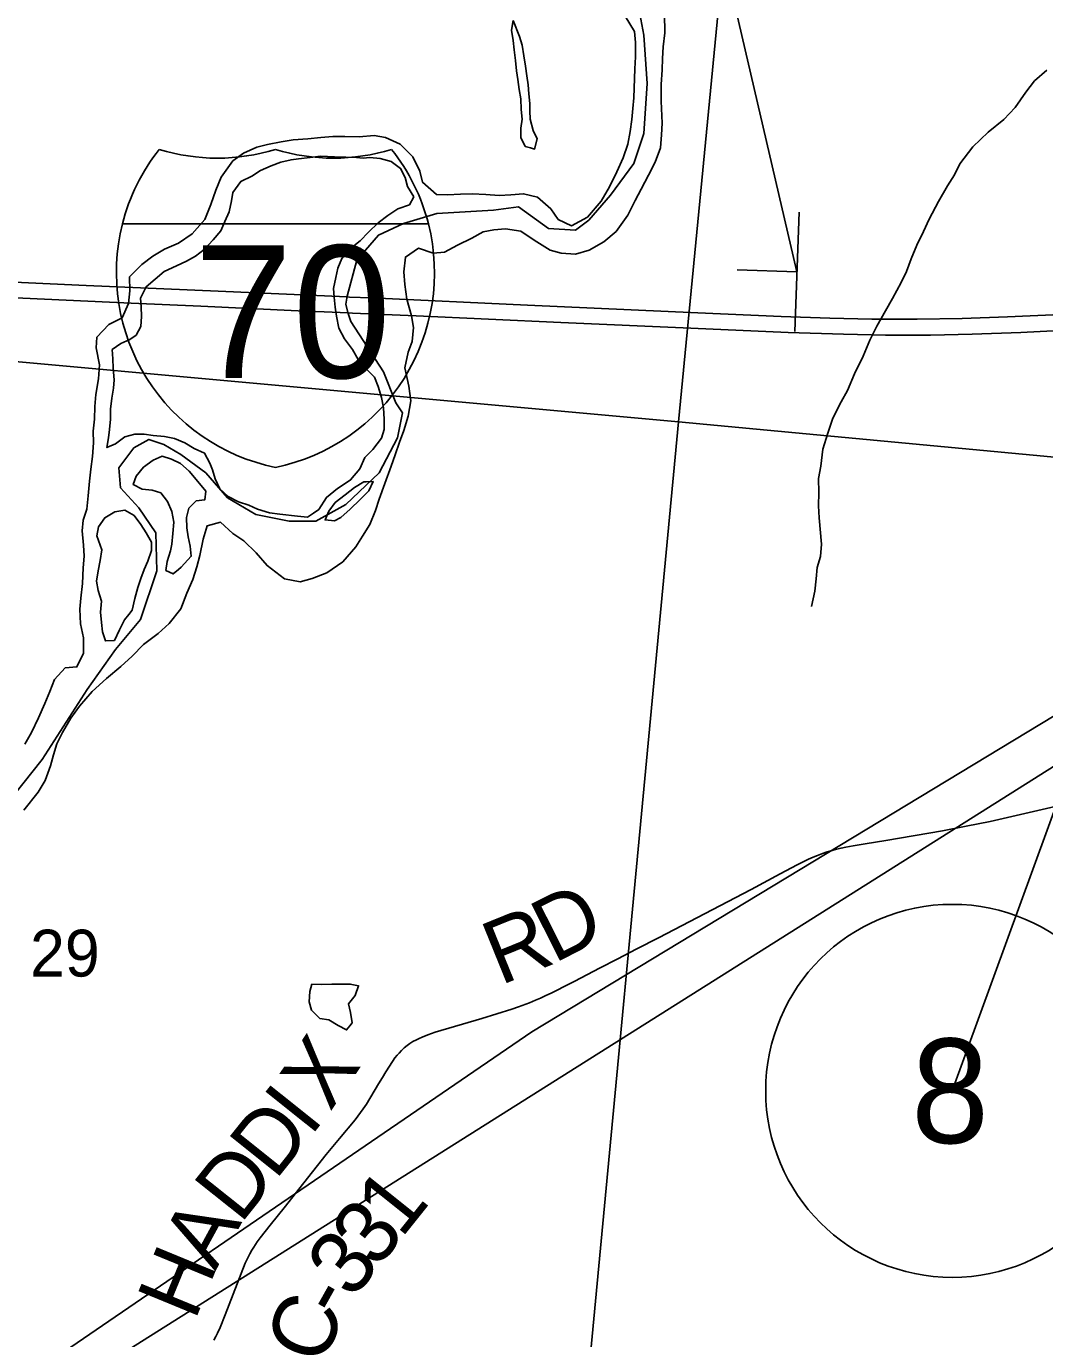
# Model space of a CAD drawing. Extents: x 0 to 1134, y 0 to 440.
# Drawn here: x 222.27 to 249.55, y 86.55 to 121.74 of the extents above; entities that cross this region are included whole.
import ezdxf

# ---------------------------------------------------------------- set-up
doc = ezdxf.new("R2010")
doc.units = 0
for name, color, linetype in [('Default', 7, 'Continuous'), ('GM_X_County_Road', 7, 'Continuous'), ('GM_X_County_Road_Text', 7, 'Continuous'), ('GM_X_Interstate_Location', 7, 'Continuous'), ('GM_X_Interstate_Route', 7, 'Continuous'), ('GM_X_Interstate_Shield', 7, 'Continuous'), ('GM_X_Major_River', 7, 'Continuous'), ('GM_X_Minor_Lake', 7, 'Continuous'), ('GM_X_Minor_River', 7, 'Continuous'), ('GM_X_Rail_Line', 7, 'Continuous'), ('GM_X_Section', 7, 'Continuous'), ('GM_X_Section_Text', 7, 'Continuous'), ('GM_X_State_Route', 7, 'Continuous'), ('GM_X_Township', 7, 'Continuous'), ('SH_Data', 7, 'Continuous'), ('SH_Masking', 7, 'Continuous'), ('SH_Text', 7, 'Continuous'), ('SN_P_Signs', 7, 'Continuous')]:
    doc.layers.add(name, color=color, linetype=linetype)

msp = doc.modelspace()

# ---------------------------------------------------------------- linework, layer by layer
at = {"layer": 'Default'}
for points in [[(209.945, 115.423), (210.467, 115.399), (213.26, 115.271), (216.146, 115.139), (223.873, 114.788), (227.412, 114.636), (230.869, 114.48), (230.929, 114.477), (231.508, 114.451), (235.698, 114.261), (240.26, 114.054), (242.494, 113.955), (243.799, 113.906), (244.918, 113.884), (246.131, 113.883), (247.343, 113.903), (248.555, 113.946), (254.234, 114.198), (255.66, 114.266)], [(252.386, 113.707), (248.913, 113.528), (247.611, 113.478), (246.494, 113.457), (245.283, 113.457), (244.166, 113.477), (242.676, 113.527), (240.069, 113.639), (236.587, 113.798), (232.714, 113.975), (231.006, 114.045), (230.888, 114.05), (230.252, 114.076), (229.548, 114.106), (226.942, 114.229), (225.08, 114.314), (221.597, 114.473)]]:
    msp.add_lwpolyline(points, dxfattribs=at)
at = {"layer": 'GM_X_County_Road'}
msp.add_lwpolyline([(227.297, 86.515), (227.35, 86.612), (227.394, 86.697), (227.467, 86.854), (227.597, 87.188), (228.137, 88.578), (228.202, 88.717), (228.259, 88.831), (228.311, 88.922), (228.363, 89.008), (228.458, 89.15), (228.535, 89.257), (228.802, 89.593), (229.217, 90.108), (229.475, 90.434), (229.703, 90.727), (230.301, 91.494), (230.66, 91.921), (231.081, 92.417), (231.298, 92.716), (231.382, 92.842), (231.705, 93.387), (231.809, 93.554), (231.904, 93.704), (232.08, 93.986), (232.145, 94.08), (232.201, 94.15), (232.255, 94.209), (232.317, 94.282), (232.395, 94.351), (232.477, 94.416), (232.548, 94.467), (232.628, 94.516), (232.72, 94.567), (232.795, 94.604), (232.872, 94.637), (233.03, 94.7), (233.224, 94.769), (234.476, 95.14), (235.277, 95.385), (235.458, 95.451), (235.749, 95.56), (235.913, 95.626), (236.042, 95.683), (236.172, 95.744), (236.344, 95.826), (236.488, 95.897), (236.677, 95.992), (236.945, 96.131), (237.644, 96.495), (238.1, 96.73), (238.626, 97.001), (239.206, 97.301), (241.686, 98.59), (242.468, 99.012), (242.917, 99.254), (243.096, 99.344), (243.226, 99.408), (243.349, 99.462), (243.462, 99.505), (243.601, 99.555), (243.726, 99.601), (243.86, 99.644), (243.97, 99.674), (244.095, 99.703), (244.226, 99.73), (244.422, 99.765), (244.74, 99.817), (245.3, 99.91), (246.812, 100.164), (247.446, 100.288), (248.09, 100.419), (250.181, 100.896)], dxfattribs=at)
at = {"layer": 'GM_X_Interstate_Route'}
for points in [[(209.945, 115.423), (210.467, 115.399), (213.26, 115.271), (216.146, 115.139), (223.873, 114.788), (227.412, 114.636), (230.869, 114.48), (230.929, 114.477), (231.508, 114.451), (235.698, 114.261), (240.26, 114.054), (242.494, 113.955), (243.799, 113.906), (244.918, 113.884), (246.131, 113.883), (247.343, 113.903), (248.555, 113.946), (254.234, 114.198), (255.66, 114.266)], [(221.597, 114.473), (225.08, 114.314), (226.942, 114.229), (229.548, 114.106), (230.252, 114.076), (230.888, 114.05), (231.006, 114.045), (232.714, 113.975), (236.587, 113.798)], [(236.587, 113.798), (240.069, 113.639), (242.676, 113.527), (244.166, 113.477), (245.283, 113.457), (246.494, 113.457), (247.611, 113.478), (248.913, 113.528), (252.386, 113.707), (254.564, 113.801)]]:
    msp.add_lwpolyline(points, dxfattribs=at)
at = {"layer": 'GM_X_Interstate_Shield'}
for p, q in [((224.845, 116.436), (233.042, 116.436)), ((233.042, 116.436), (224.845, 116.436)), ((233.042, 116.436), (224.845, 116.436))]:
    msp.add_line(p, q, dxfattribs=at)
for centre, start, end in [((230.009, 115.13), 141.669, 165.8066), ((227.387, 123.527), 253.0091, 286.9909), ((230.5, 123.527), 253.0091, 286.9909), ((227.878, 115.13), 14.1934, 38.331), ((230.009, 115.13), 165.8066, 258.463), ((227.878, 115.13), 281.537, 14.1934)]:
    msp.add_arc(centre, 5.327, start, end, dxfattribs=at)
at = {"layer": 'GM_X_Major_River'}
for points in [[(239.369, 122.073), (239.379, 121.56), (239.335, 121.185), (239.316, 120.867), (239.308, 120.571), (239.275, 120.173), (239.275, 119.729), (239.306, 119.135), (239.286, 118.828), (239.255, 118.476), (239.119, 118.092), (238.94, 117.743), (238.737, 117.372), (238.581, 117.068), (238.388, 116.674), (238.07, 116.238), (237.744, 115.961), (237.351, 115.732), (236.984, 115.627), (236.597, 115.649), (236.303, 115.736), (235.877, 115.997), (235.519, 116.245), (235.11, 116.301), (234.791, 116.275), (234.505, 116.226), (234.204, 116.051), (233.824, 115.867), (233.477, 115.682), (233.169, 115.655), (232.774, 115.791), (232.426, 115.549), (232.382, 115.151), (232.407, 114.809), (232.466, 114.42), (232.591, 113.972), (232.64, 113.663), (232.607, 113.288), (232.497, 112.995), (232.407, 112.575), (232.52, 112.083), (232.567, 111.694), (232.499, 111.285), (232.387, 110.901), (232.265, 110.585), (232.154, 110.246), (232.043, 109.941), (231.872, 109.478), (231.725, 109.06), (231.626, 108.755), (231.468, 108.383), (231.278, 108.069), (231.1, 107.777), (230.748, 107.376), (230.319, 107.079), (229.928, 106.929), (229.607, 106.846), (229.187, 106.925), (228.718, 107.279), (228.431, 107.617), (228.097, 107.944), (227.806, 108.134)], [(238.309, 122.009), (238.56, 121.592), (238.586, 121.296), (238.588, 120.92), (238.568, 120.59), (238.549, 119.815), (238.518, 119.531), (238.488, 119.236), (238.446, 118.918), (238.38, 118.577), (238.257, 118.205), (238.088, 117.833), (237.895, 117.427), (237.669, 117.046), (237.305, 116.622), (236.878, 116.382), (236.518, 116.551), (236.32, 116.841), (235.964, 117.157), (235.59, 117.246), (235.248, 117.221), (234.94, 117.195), (234.576, 117.226), (234.212, 117.247), (233.904, 117.232), (233.551, 117.218), (233.255, 117.226)], [(233.255, 117.226), (232.887, 117.554), (232.815, 117.852), (232.62, 118.233), (232.287, 118.572), (231.893, 118.753), (231.587, 118.806), (231.188, 118.771), (230.801, 118.78), (230.482, 118.777), (230.162, 118.751), (229.808, 118.714), (229.42, 118.69), (229.1, 118.641), (228.734, 118.57), (228.447, 118.498), (228.09, 118.336), (227.8, 118.127), (227.493, 117.69), (227.347, 117.341), (227.212, 116.957), (227.054, 116.551), (226.714, 116.172), (226.343, 115.919), (225.974, 115.757), (225.662, 115.572), (225.36, 115.351), (225.033, 115.018), (225.046, 114.641), (225.003, 114.301), (224.834, 113.917), (224.476, 113.744), (224.16, 113.399), (224.141, 113.115), (224.232, 112.657), (224.2, 112.281), (224.132, 111.861), (224.101, 111.543), (224.092, 111.202), (224.061, 110.883), (224.065, 110.564), (224.044, 110.2), (224.001, 109.859), (223.959, 109.541), (223.926, 109.143), (223.894, 108.791), (223.795, 108.497), (223.765, 108.213), (223.801, 107.825), (223.816, 107.528), (223.797, 107.221), (223.775, 106.8), (223.73, 106.402), (223.7, 106.107), (223.724, 105.719), (223.806, 105.341), (223.806, 104.93), (223.626, 104.559), (223.307, 104.533), (223.025, 104.221), (222.903, 103.905), (222.77, 103.578), (222.6, 103.195), (222.408, 102.801), (222.229, 102.486)], [(232.648, 117.167), (232.481, 117.442), (232.417, 117.682), (232.295, 117.923), (232.047, 118.109), (231.753, 118.193), (231.469, 118.219), (231.298, 118.199), (231.116, 118.213), (230.832, 118.228), (230.525, 118.233), (230.15, 118.249), (229.876, 118.219), (229.557, 118.178), (229.364, 118.158), (229.09, 118.093), (228.827, 117.994), (228.541, 117.873), (228.311, 117.717), (228.013, 117.573), (227.804, 117.28), (227.767, 117.053), (227.706, 116.758), (227.588, 116.498), (227.482, 116.249), (227.274, 116.012), (227.032, 115.754), (226.802, 115.575), (226.561, 115.442), (226.297, 115.309), (225.965, 115.165), (225.724, 114.952), (225.482, 114.751), (225.33, 114.446), (225.349, 114.218), (225.357, 113.956), (225.341, 113.683), (225.213, 113.457), (225.041, 113.334), (224.8, 113.235), (224.571, 113.067), (224.59, 112.817), (224.597, 112.566), (224.627, 112.258), (224.601, 112.031), (224.563, 111.77), (224.525, 111.474), (224.521, 111.201), (224.494, 110.928), (224.468, 110.701), (224.43, 110.439), (224.659, 110.539), (224.912, 110.729), (225.175, 110.805), (225.425, 110.801), (225.664, 110.764), (225.97, 110.737), (226.243, 110.687), (226.514, 110.57), (226.762, 110.418), (227.044, 110.289), (227.188, 110.025), (227.254, 109.842), (227.33, 109.602), (227.452, 109.338), (227.676, 109.13), (227.958, 108.99), (228.23, 108.895), (228.467, 108.789), (228.785, 108.694), (229.057, 108.656), (229.534, 108.604), (229.806, 108.577), (229.965, 108.684)], [(230.956, 115.779), (231.209, 115.98), (231.44, 116.216), (231.694, 116.463), (231.958, 116.664), (232.223, 116.843), (232.531, 116.952), (232.648, 117.167)], [(229.965, 108.684), (230.105, 108.778), (230.315, 109.105), (230.602, 109.34), (230.786, 109.463), (230.958, 109.574), (231.201, 109.867), (231.342, 110.172), (231.55, 110.386), (231.782, 110.69), (231.853, 110.928), (231.857, 111.201), (231.839, 111.509), (231.786, 111.783), (231.699, 112.08), (231.6, 112.332), (231.365, 112.563), (231.164, 112.805), (231.008, 113.069), (230.796, 113.356), (230.641, 113.643), (230.577, 113.963), (230.547, 114.202), (230.517, 114.476), (230.497, 114.704), (230.558, 114.999), (230.619, 115.248), (230.725, 115.509), (230.956, 115.779)], [(226.345, 107.174), (226.421, 107.235), (226.686, 107.528), (226.656, 107.801), (226.603, 108.052), (226.572, 108.292), (226.565, 108.565), (226.625, 108.815), (226.821, 109.017), (227.049, 109.037), (227.075, 109.275), (226.863, 109.529), (226.628, 109.805), (226.403, 110.013), (226.155, 110.131), (225.906, 110.214), (225.665, 110.103), (225.413, 109.913), (225.216, 109.677), (225.133, 109.45), (225.37, 109.322)], [(231.377, 109.526), (231.31, 109.524), (231.058, 109.368), (230.816, 109.178), (230.54, 108.965), (230.378, 108.74), (230.272, 108.502), (230.522, 108.476)], [(230.522, 108.476), (230.693, 108.565), (230.947, 108.789), (231.212, 109.047), (231.443, 109.283), (231.56, 109.532), (231.377, 109.526)], [(225.37, 109.322), (225.642, 109.295), (225.869, 109.224), (226.048, 108.994), (226.169, 108.73), (226.222, 108.445), (226.195, 108.138), (226.168, 107.854), (226.131, 107.672), (226.047, 107.388), (226.01, 107.15), (226.202, 107.056), (226.345, 107.174)], [(225.015, 105.966), (225.107, 106.081), (225.18, 106.399), (225.253, 106.694), (225.336, 106.932), (225.43, 107.169), (225.524, 107.396), (225.619, 107.679), (225.623, 107.907), (225.478, 108.159), (225.334, 108.378), (225.155, 108.619), (224.907, 108.759), (224.645, 108.717), (224.369, 108.562), (224.207, 108.314), (224.158, 108.075)], [(227.806, 108.134), (227.472, 108.438), (227.117, 108.345), (227.005, 107.983), (226.914, 107.552), (226.838, 107.247), (226.727, 106.908), (226.569, 106.536), (226.411, 106.118), (226.093, 105.727), (225.802, 105.461), (225.407, 105.163), (225.103, 104.852), (224.8, 104.575), (224.416, 104.254), (224.031, 103.899), (223.69, 103.509), (223.466, 103.184), (223.24, 102.803), (223.084, 102.499), (222.996, 102.205), (222.921, 101.91), (222.774, 101.515), (222.584, 101.201), (222.207, 100.721)], [(224.158, 108.075), (224.289, 107.698), (224.251, 107.414), (224.19, 107.141), (224.152, 106.857), (224.194, 106.606), (224.28, 106.32), (224.253, 106.025), (224.284, 105.751), (224.314, 105.5), (224.39, 105.26), (224.629, 105.268), (224.77, 105.551), (224.899, 105.822), (225.015, 105.966)]]:
    msp.add_lwpolyline(points, dxfattribs=at)
at = {"layer": 'GM_X_Minor_Lake'}
for points in [[(235.309, 121.889), (235.271, 121.627), (235.313, 121.354), (235.343, 121.103), (235.373, 120.818), (235.403, 120.544), (235.434, 120.304), (235.476, 120.042), (235.518, 119.791), (235.525, 119.506), (235.555, 119.244), (235.518, 119.005), (235.514, 118.755), (235.636, 118.514), (235.781, 118.473)], [(235.781, 118.473), (235.885, 118.442), (235.957, 118.715), (235.847, 118.944), (235.771, 119.241), (235.763, 119.469), (235.755, 119.662), (235.736, 119.924), (235.716, 120.164), (235.674, 120.404), (235.644, 120.666), (235.602, 120.94), (235.55, 121.225), (235.485, 121.465), (235.309, 121.889)], [(230.937, 94.943), (231, 95.024), (230.958, 95.297), (230.905, 95.526), (231.078, 95.751), (231.173, 96.012), (230.946, 96.06), (230.685, 96.053), (230.457, 96.056), (230.173, 96.049), (229.923, 96.052)], [(229.923, 96.052), (229.863, 95.859), (229.848, 95.586), (229.913, 95.358), (230.137, 95.138), (230.375, 95.101), (230.623, 94.949), (230.849, 94.832), (230.937, 94.943)]]:
    msp.add_lwpolyline(points, dxfattribs=at)
at = {"layer": 'GM_X_Minor_River'}
msp.add_lwpolyline([(243.307, 106.18), (243.393, 106.588), (243.432, 106.918), (243.459, 107.225), (243.543, 107.52), (243.57, 107.85), (243.512, 108.556), (243.494, 108.875), (243.499, 109.24), (243.493, 109.615), (243.555, 109.945), (243.607, 110.399), (243.738, 110.83), (243.88, 111.227), (244.102, 111.668), (244.266, 111.973), (244.454, 112.414), (244.689, 112.889), (244.865, 113.319), (245.053, 113.692), (245.286, 114.11), (245.473, 114.438), (245.707, 114.867), (245.847, 115.161), (245.977, 115.501), (246.13, 115.863), (246.306, 116.236), (246.459, 116.564), (246.704, 117.039), (246.949, 117.457), (247.135, 117.75), (247.276, 118.044), (247.624, 118.506), (248.039, 118.899), (248.453, 119.235), (248.765, 119.561), (249.044, 119.966), (249.276, 120.271), (249.61, 120.562)], dxfattribs=at)
at = {"layer": 'GM_X_Rail_Line'}
for points in [[(218.648, 83.037), (235.81, 94.775), (255.549, 106.729), (261.683, 110.193), (266.302, 112.35), (271.641, 114.346)], [(219.083, 82.528), (255.537, 105.523), (261.361, 108.742), (267.318, 112.049), (271.641, 114.346)]]:
    msp.add_lwpolyline(points, dxfattribs=at)
at = {"layer": 'GM_X_Section'}
for points in [[(212.603, 143.785), (241.786, 141.042), (242.613, 140.903), (239.744, 111.129), (209.686, 113.866)], [(242.613, 140.903), (271.323, 137.84), (273.637, 137.644), (270.808, 108.206), (239.744, 111.129)], [(239.744, 111.129), (236.861, 80.551), (207.062, 83.429), (209.686, 113.866)], [(239.744, 111.129), (270.808, 108.206), (267.778, 77.468), (236.861, 80.551)]]:
    msp.add_lwpolyline(points, close=True, dxfattribs=at)
at = {"layer": 'GM_X_State_Route'}
for points in [[(221.597, 114.473), (225.08, 114.314), (226.942, 114.229), (229.548, 114.106), (230.252, 114.076), (230.888, 114.05), (231.006, 114.045), (232.714, 113.975), (236.587, 113.798)], [(236.587, 113.798), (240.069, 113.639), (242.676, 113.527), (244.166, 113.477), (245.283, 113.457), (246.494, 113.457), (247.611, 113.478), (248.913, 113.528), (252.386, 113.707), (254.564, 113.801)]]:
    msp.add_lwpolyline(points, dxfattribs=at)
at = {"layer": 'GM_X_Township'}
for points in [[(221.444, 100.513), (222.696, 102.077), (223.902, 103.954), (224.663, 105.027), (225.333, 105.831), (225.769, 107.135), (225.735, 108.155), (225.288, 108.826), (224.796, 109.362), (224.751, 109.899), (225.154, 110.435), (225.556, 110.658), (225.958, 110.524), (226.405, 110.256), (227.076, 109.765), (227.658, 109.094), (228.417, 108.647), (229.311, 108.469), (230.027, 108.469), (230.831, 108.916), (231.725, 109.766), (232.217, 110.704), (232.351, 111.374), (232.172, 111.642), (231.837, 112.469), (230.967, 113.82), (230.881, 114.066), (230.825, 114.285), (230.862, 114.496), (231.122, 115.464), (231.702, 116.134), (232.373, 116.447), (233.267, 116.715), (234.787, 116.805), (235.458, 116.894), (236.262, 116.313), (236.978, 116.269), (237.336, 116.537), (237.917, 117.208), (238.542, 118.057), (238.81, 118.861), (238.9, 120.202), (238.81, 121.498), (238.676, 122.213)], [(238.676, 122.213), (238.81, 121.498), (238.9, 120.202), (238.81, 118.861), (238.542, 118.057), (237.917, 117.208), (237.336, 116.537), (236.978, 116.269), (236.262, 116.313), (235.458, 116.894), (234.787, 116.805), (233.267, 116.715), (232.373, 116.447), (231.702, 116.134), (231.122, 115.464), (230.862, 114.496), (230.825, 114.285), (230.881, 114.066), (230.967, 113.82), (231.837, 112.469), (232.172, 111.642), (232.351, 111.374), (232.217, 110.704), (231.725, 109.766), (230.831, 108.916), (230.027, 108.469), (229.311, 108.469), (228.417, 108.647), (227.658, 109.094), (227.076, 109.765), (226.405, 110.256), (225.958, 110.524), (225.556, 110.658), (225.154, 110.435), (224.751, 109.899), (224.796, 109.362), (225.288, 108.826), (225.735, 108.155), (225.769, 107.135), (225.333, 105.831), (224.663, 105.027), (223.902, 103.954), (222.696, 102.077), (221.444, 100.513)]]:
    msp.add_lwpolyline(points, dxfattribs=at)
at = {"layer": 'SH_Data'}
for p, q in [((242.916, 115.149), (238.12, 135.784)), ((254.141, 112.649), (247.077, 93.196))]:
    msp.add_line(p, q, dxfattribs=at)
at = {"layer": 'SH_Masking'}
msp.add_circle((247.077, 93.196), 5, dxfattribs=at)
at = {"layer": 'SH_Text'}
msp.add_circle((247.077, 93.196), 5, dxfattribs=at)
at = {"layer": 'SN_P_Signs'}
for p, q in [((242.971, 116.748), (242.862, 113.55)), ((242.916, 115.149), (241.317, 115.203))]:
    msp.add_line(p, q, dxfattribs=at)

# ---------------------------------------------------------------- texts
at = {"layer": 'GM_X_County_Road_Text'}
for s, rotation, p in [('D', 26.7947, (236.398, 96.602)), ('R', 22.0772, (234.964, 96.014)), ('X', 56.1672, (230.408, 92.618)), ('I', 51.3546, (229.878, 91.945)), ('D', 51.3055, (228.939, 90.773)), ('D', 51.4597, (228.005, 89.601)), ('1', 51.3673, (232.312, 89.218)), ('3', 51.3564, (231.656, 88.398)), ('A', 61.4299, (227.331, 88.349)), ('3', 51.3235, (231, 87.577)), ('H', 67.6189, (226.781, 87.006)), ('-', 60.7668, (230.699, 87.028)), ('C', 68.6041, (230.215, 85.78))]:
    msp.add_text(s, height=1.705, rotation=rotation, dxfattribs=at).set_placement(p)
at = {"layer": 'GM_X_Interstate_Location'}
for s in ['-', '.', ',']:
    msp.add_text(s, height=0.00568, dxfattribs=at).set_placement((228.943, 114.169))
msp.add_text('70', height=0.00568, rotation=0, dxfattribs=at).set_placement((227.782, 112.993))
at = {"layer": 'GM_X_Interstate_Shield'}
msp.add_text('70', height=3.5511, dxfattribs=at).set_placement((226.761, 112.308))
at = {"layer": 'GM_X_Section_Text'}
msp.add_text('29', height=1.2557, rotation=0, dxfattribs=at).set_placement((222.369, 96.261))
at = {"layer": 'SH_Text'}
msp.add_text('8', height=2.8, dxfattribs=at).set_placement((245.976, 91.796))

doc.saveas('drawing.dxf')
